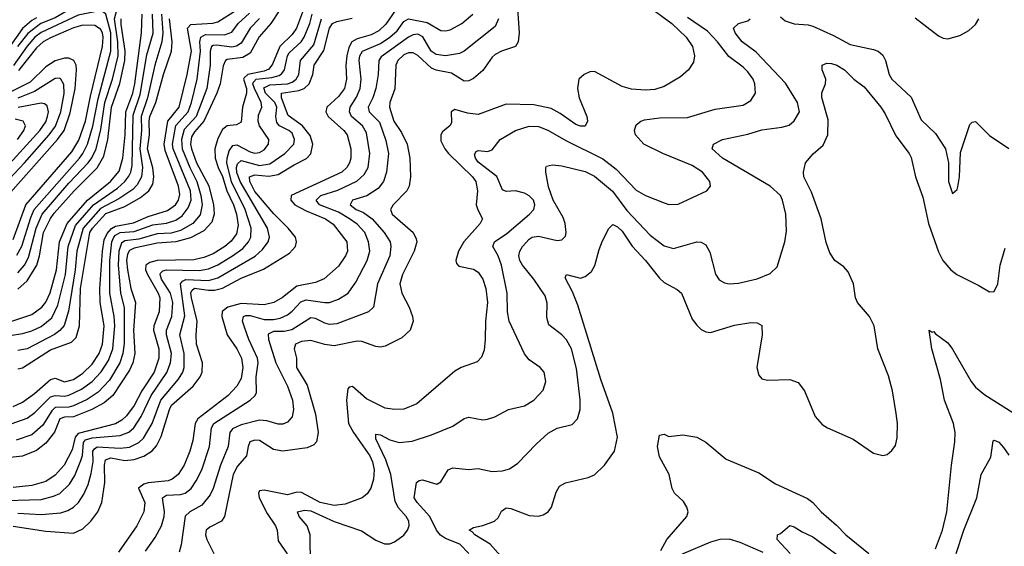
# Model space of a CAD drawing. Header units: inches. Extents: x 884549 to 1028252, y 526810 to 653624.
# Tile 282 of 656: x 923858 to 928093, y 606621 to 608886. Entities that reach past the tile are written whole.
import ezdxf

# ---------------------------------------------------------------- set-up
doc = ezdxf.new("R2010")
doc.units = ezdxf.units.IN
doc.header["$MEASUREMENT"] = 0
doc.layers.add('A9620', color=7, linetype='Continuous')

msp = doc.modelspace()

# ---------------------------------------------------------------- linework, layer by layer
at = {"layer": 'A9620', "color": 5}
for points, elevation in [([(923850, 607796.7), (923878, 607830), (923896.3, 607863.7), (923929.4, 607990), (923955.1, 608050), (924070, 608182.5), (924153.2, 608270), (924168.8, 608291.2), (924187.2, 608330), (924206.4, 608413.6), (924224.7, 608530), (924257.8, 608630), (924281.1, 608730), (924280.8, 608790), (924266.3, 608890), (924287.1, 608970), (924288.1, 608990), (924270, 608999.7), (924205.2, 608974.8), (924090, 608939.4), (924010, 608894.1), (923949.1, 608870), (923892.9, 608827.1), (923847.9, 608770)], 2740), ([(925010, 608979.4), (924937.9, 608870), (924887.4, 608812.6), (924850, 608741.4), (924817.1, 608722.9), (924750, 608714.5), (924742.9, 608710), (924733.2, 608686.8), (924720.4, 608610), (924706.2, 608570), (924650.2, 608450), (924610, 608404.1), (924597.3, 608382.7), (924593.3, 608350), (924597.5, 608330), (924618.5, 608270), (924671.3, 608171.3), (924691.3, 608090), (924694.3, 608050), (924684.5, 608015.5), (924650, 607977.7), (924592.8, 607947.2), (924530, 607930), (924450, 607924.5), (924350, 607902.9), (924330, 607893.6), (924321.8, 607878.2), (924317.5, 607850), (924321, 607810), (924336.5, 607730), (924355.4, 607670), (924347.1, 607550), (924353.5, 607450), (924344.2, 607410), (924330, 607378.5), (924258.2, 607270), (924221.4, 607238.6), (924168.8, 607210), (924090, 607177.8), (924050, 607176.2), (924030.5, 607169.5), (924007.9, 607112.1), (923970, 607065.3), (923930, 607032.8), (923870, 607008.7), (923750, 606995.4)], 2520), ([(925996.7, 608976.7), (926006.7, 608830), (926002.5, 608790), (925990.8, 608770), (925930, 608750.1), (925903.4, 608736.6), (925890, 608724.3), (925850, 608667.5), (925810, 608633.6), (925790, 608623), (925770, 608621.9), (925716, 608656), (925650, 608668.3), (925630, 608677), (925570, 608731.5), (925550, 608742.7), (925530, 608742.8), (925510, 608734.9), (925483.9, 608710), (925475.8, 608690), (925472.1, 608587.9), (925449.9, 608530), (925448.9, 608510), (925467, 608450), (925500.9, 608400.9), (925524.4, 608350), (925536.1, 608290), (925539.6, 608210), (925532.9, 608170), (925523, 608150), (925464.2, 608090), (925452.4, 608070), (925459.8, 608050), (925551, 607971), (925563.9, 607943.9), (925566, 607930), (925554.9, 607890), (925504.5, 607790), (925493.4, 607750), (925501, 607710), (925533.3, 607650), (925548.2, 607610), (925550.6, 607589.4), (925537.8, 607550), (925501.9, 607518.1), (925430, 607482.5), (925410, 607477.8), (925390, 607479.8), (925330, 607501.9), (925310, 607503.3), (925210, 607483.7), (925170, 607488.8), (925110, 607506.6), (925070, 607501.6), (925043.8, 607490), (925038.1, 607470), (925049.2, 607430), (925048.7, 607390), (925093.9, 607313.9), (925130.8, 607189.2), (925141.2, 607110), (925134.6, 607070), (925123.1, 607056.9), (925094.9, 607045.1), (924990, 607030.1), (924950, 607037.7), (924890, 607076.2), (924870, 607077.8), (924848.6, 607070), (924840.1, 607050), (924834, 607010), (924794.2, 606965.8), (924775.8, 606930), (924738.6, 606750), (924725.3, 606730), (924676.1, 606703.9), (924660.2, 606690), (924656.6, 606670), (924662.3, 606650), (924693.7, 606590)], 2320), ([(926550, 608952.4), (926662.5, 608870), (926724.4, 608810), (926751.3, 608770), (926760.3, 608730), (926756.9, 608703.1), (926735.4, 608670), (926699.9, 608640.1), (926630, 608598.4), (926590, 608585.9), (926550, 608582.6), (926490, 608586.7), (926450, 608598.1), (926330, 608663.1), (926310, 608662), (926286, 608650), (926263.5, 608630), (926257.1, 608590), (926264.1, 608550), (926297, 608470), (926300.7, 608450), (926290, 608428.4), (926270, 608428.3), (926250, 608435.3), (926182.4, 608482.4), (926143.7, 608503.7), (926070, 608520.1), (925950, 608521.9), (925830, 608478.2), (925783.7, 608483.7), (925730, 608499.1), (925713.3, 608490), (925715.8, 608444.2), (925709.9, 608430.1), (925676, 608404), (925669.1, 608390), (925670, 608364.5), (925686.6, 608330), (925702.4, 608310), (925805, 608210), (925819.5, 608190), (925827.6, 608150), (925822, 608090), (925828, 608068), (925848.4, 608030), (925839.2, 608010), (925769, 607931), (925745.8, 607890), (925733.8, 607850), (925736.9, 607836.9), (925746.2, 607826.2), (925810, 607812.6), (925830, 607799.4), (925849.5, 607769.5), (925862.5, 607730), (925870.3, 607670), (925860.9, 607590), (925860.7, 607510), (925855.5, 607464.5), (925844.7, 607435.3), (925826.1, 607413.9), (925757.6, 607390), (925730, 607375), (925566.3, 607233.7), (925510, 607211.4), (925470, 607209), (925430, 607215.1), (925350, 607255.1), (925290, 607308.7), (925275, 607305), (925270, 607298.4), (925263.3, 607250), (925271.6, 607150), (925293.7, 607110), (925364.5, 607010), (925375.1, 606984.9), (925382, 606950), (925379.6, 606910), (925368.9, 606871.1), (925353.3, 606846.7), (925330.4, 606829.6), (925257.7, 606802.3), (925210, 606796.6), (925150, 606809.8), (925070, 606853.2), (925050, 606854.3), (925010, 606842.8), (924910, 606862.9), (924890, 606859.3), (924885.7, 606850), (924887.8, 606830), (924922.9, 606762.9), (924957.9, 606710), (924964.8, 606690), (924970, 606645.1), (925008.6, 606588.6)], 2280), ([(923709.8, 607510.2), (923870, 607536.3), (923910, 607548.4), (923950, 607567), (923996.2, 607603.8), (924022, 607658), (924054.7, 607790), (924066.8, 607910), (924098.5, 608001.5), (924175.2, 608090), (924278.5, 608161.5), (924310.4, 608189.6), (924327.3, 608212.7), (924335.6, 608230), (924341.1, 608258.9), (924345.4, 608474.6), (924375.9, 608564.1), (924404.6, 608735.4), (924431.6, 608828.4), (924428.7, 608910)], 2660), ([(923750, 606816.2), (923950, 606822.1), (924003.6, 606836.4), (924030, 606848.7), (924071.5, 606888.5), (924094.7, 606925.3), (924121.2, 606990), (924127.7, 607012.3), (924131.9, 607068.1), (924141.6, 607078.4), (924170, 607087.3), (924290, 607097.2), (924327.4, 607112.6), (924349.5, 607130.5), (924381.1, 607178.9), (924423.9, 607270), (924491.3, 607368.7), (924506.9, 607410), (924510.8, 607450), (924489.7, 607530), (924488.9, 607550), (924512.3, 607610), (924516.2, 607670), (924506.9, 607710), (924468.6, 607770), (924461.5, 607790), (924463.9, 607796.1), (924473.7, 607806.3), (924489.4, 607810.6), (924630, 607807.2), (924670, 607814.7), (924710, 607832.1), (924774, 607870), (924817.7, 607902.3), (924842.7, 607930), (924852.5, 607950), (924853.7, 607990), (924828, 608070), (924768.7, 608188.7), (924749.5, 608270), (924749.9, 608290), (924758.4, 608321.6), (924775.4, 608344.6), (924792.1, 608347.9), (924850, 608317.2), (924870, 608312.4), (924890, 608315.3), (924910, 608326.8), (924927.7, 608350), (924929.4, 608370), (924889.7, 608429.7), (924883.3, 608450), (924884.8, 608475.2), (924899.9, 608510), (924897.3, 608530), (924868, 608590), (924861.3, 608610), (924863.4, 608616.6), (924874.9, 608630), (924942.7, 608637.3), (924973.7, 608646.3), (924985.6, 608654.4), (924997.1, 608670), (925010.2, 608729.8), (925017.3, 608742.7), (925068.5, 608790), (925080.9, 608810), (925105.7, 608870), (925116.2, 608910)], 2460), ([(923770.6, 607130.6), (923890, 607172.9), (923923, 607197), (923990, 607264.1), (924010, 607269.1), (924050, 607266.9), (924070, 607271.2), (924123.7, 607296.3), (924169.8, 607330.2), (924208.5, 607371.5), (924239.4, 607420.6), (924258.4, 607470), (924266.7, 607570), (924264, 607610), (924245.9, 607710), (924246, 607850), (924254.7, 607930), (924262.8, 607950), (924270, 607959.4), (924290, 607971.3), (924350, 607974.5), (924430, 608003), (924490, 608011.5), (924530, 608023.1), (924557.4, 608042.6), (924583.3, 608076.7), (924595.2, 608110), (924592, 608150), (924518.3, 608330), (924515.5, 608350), (924529.7, 608430.3), (924583, 608490), (924597.2, 608530), (924621.4, 608630), (924635.5, 608750), (924633.4, 608790), (924636.8, 608810), (924657.5, 608822.5), (924739.2, 608820.8), (924770, 608832), (924797.1, 608870), (924845.8, 608914.2)], 2560), ([(923790, 607578.1), (923910, 607618.6), (923953.2, 607650), (923970, 607671.2), (923989, 607711), (924016.8, 607810), (924029.2, 607930), (924062.7, 608010), (924150.2, 608109.8), (924247.9, 608190), (924285.4, 608234.6), (924301.9, 608290), (924311.7, 608390), (924313.8, 608490), (924344.2, 608570), (924353.1, 608610), (924381.7, 608830), (924385.4, 608910)], 2680), ([(925078.7, 608930), (925049.1, 608850), (925030, 608822.8), (924976.9, 608770), (924945.9, 608694.1), (924930, 608673.6), (924910, 608663.8), (924839.2, 608650), (924824.1, 608635.9), (924821.3, 608630), (924833.1, 608590), (924834.1, 608570), (924815.8, 608510), (924810, 608445.3), (924790, 608434.3), (924750, 608429.6), (924730, 608413.3), (924710, 608374.3), (924698, 608330), (924698.8, 608290), (924711.5, 608250), (924730.8, 608210.8), (924748.4, 608150), (924777.6, 608090), (924790.8, 608050), (924797.2, 608002.8), (924790, 607964.6), (924767.1, 607932.9), (924740.8, 607910), (924690, 607879.6), (924650, 607862.7), (924607, 607853), (924450, 607850.2), (924417.7, 607842.3), (924400.8, 607830), (924399.6, 607810), (924407.5, 607790), (924453.8, 607710), (924460.1, 607690), (924457.9, 607630), (924435.2, 607570), (924433.8, 607550), (924457.1, 607470), (924457.1, 607430), (924435.8, 607370), (924383.1, 607290), (924350, 607226.8), (924317.7, 607182.3), (924297, 607163), (924270, 607147.3), (924110, 607106), (924095.9, 607090), (924083.6, 607036.4), (924049.7, 606970.3), (924010, 606926.5), (923970, 606900.1), (923910, 606883.3), (923830, 606874.8)], 2480), ([(923830, 607222.7), (923870, 607241.2), (923921.1, 607278.9), (923990, 607339), (924010, 607344.7), (924050, 607328.7), (924090, 607339), (924130, 607365.5), (924170, 607404.2), (924199.8, 607450), (924214.5, 607490), (924221.7, 607570), (924204.5, 607670), (924202, 607730), (924213.8, 607890), (924221.5, 607938.5), (924233.9, 607966.2), (924252.7, 607987.3), (924270, 607998), (924347.9, 608012.1), (924410, 608039.4), (924494.4, 608065.6), (924528.2, 608090), (924540.4, 608110), (924546.1, 608133.9), (924541.3, 608170), (924483.1, 608323.1), (924479.6, 608350), (924495.7, 608450), (924544.4, 608510), (924579, 608650), (924596.5, 608750), (924580.4, 608850), (924594.6, 608865.4), (924688.6, 608871.4), (924710, 608876.9), (924791.6, 608928.4)], 2580), ([(923846.2, 607873.8), (923867.5, 607912.5), (923905.3, 608034.7), (923920.7, 608070), (924115.6, 608290), (924130.2, 608310), (924149.3, 608350.7), (924172.7, 608427.3), (924194.9, 608545.1), (924250, 608750.2), (924250.5, 608830), (924228, 608910), (924218.7, 608918.7), (924203.3, 608923.3), (924110, 608905.7), (923950, 608831.2), (923923.6, 608810), (923890, 608772.3), (923831.6, 608688.4)], 2760), ([(924467.5, 608910), (924473.5, 608830), (924470, 608790), (924438.9, 608690), (924407.8, 608550), (924380, 608470), (924381.7, 608410), (924374.5, 608330), (924386, 608250), (924381.9, 608210), (924363.9, 608176.1), (924344.1, 608155.9), (924284.1, 608115.8), (924205.4, 608074.6), (924131.1, 607990), (924104.2, 607890), (924096.1, 607810), (924067.3, 607632.7), (924049.5, 607570.5), (924031.3, 607548.7), (924007.4, 607532.6), (923890, 607470.8), (923850, 607462.7)], 2640), ([(925473.9, 608926.1), (925433.3, 608866.7), (925402.2, 608837.8), (925370, 608820.7), (925310, 608803.6), (925286.7, 608790), (925273.5, 608766.5), (925265.3, 608730), (925260.4, 608690), (925263.2, 608630), (925254.8, 608590), (925230, 608555.1), (925179.1, 608510), (925175.4, 608490), (925185.5, 608470), (925252.1, 608410), (925266.3, 608390), (925282.3, 608330), (925282.3, 608290), (925276.3, 608270), (925264.8, 608250), (925243.8, 608230), (925026.1, 608130), (925024.7, 608110), (925041, 608090), (925090, 608063.6), (925173.3, 608030), (925206.8, 608006.8), (925264.7, 607930), (925267.5, 607890), (925259.9, 607870), (925230, 607825.7), (925168.1, 607771.9), (925130, 607755.9), (925050, 607739.3), (924989.1, 607690.9), (924950.5, 607669.5), (924910, 607659.5), (924810, 607664.7), (924753.9, 607650), (924729, 607631), (924728.1, 607610), (924751.1, 607530), (924791.8, 607470), (924812.5, 607430), (924818.2, 607390), (924810, 607342.2), (924791.4, 607310), (924754.6, 607270), (924623.5, 607170), (924612.6, 607150), (924603.3, 607076.7), (924589.9, 607030), (924565.3, 606970), (924540.2, 606930), (924514.5, 606910), (924496.8, 606903.2), (924410, 606894.1), (924391.5, 606888.5), (924368.5, 606871.5), (924395.7, 606810), (924391.8, 606770), (924362, 606710), (924283.3, 606596.7)], 2380), ([(924399.6, 606600.4), (924440.2, 606659.8), (924467.4, 606710), (924480.1, 606750), (924481.1, 606770), (924471.6, 606830), (924490, 606841.5), (924550, 606844.2), (924570, 606850.1), (924595.5, 606870), (924617.7, 606902.3), (924641.3, 606950), (924674.4, 607050), (924682.8, 607130), (924693, 607150), (924849.1, 607250), (924870.6, 607270), (924876.9, 607283.1), (924875.6, 607350), (924883.5, 607410), (924880.2, 607430), (924843.2, 607510), (924824.3, 607564.3), (924816.3, 607590), (924821, 607610), (924830, 607614.1), (924850, 607613.3), (924910, 607596.4), (924950, 607596.4), (924977.9, 607602.1), (925010, 607616.9), (925030, 607632), (925067.5, 607672.5), (925090, 607681.8), (925170.8, 607669.2), (925190, 607670.1), (925230, 607683.3), (925270.6, 607710), (925303.4, 607756.6), (925352.7, 607850), (925364.6, 607890), (925358.5, 607930), (925343, 607970), (925310, 608007), (925276.4, 608030), (925230, 608057.5), (925148, 608090), (925133, 608110), (925153.3, 608130), (925226.9, 608153.1), (925308.5, 608191.5), (925340.1, 608219.9), (925357, 608250), (925363.8, 608310), (925350, 608399.2), (925332.2, 608430), (925284.7, 608470), (925276.7, 608490), (925280.1, 608510), (925307.4, 608552.6), (925323.1, 608590), (925327.3, 608630), (925318.3, 608710), (925320.7, 608730), (925331.9, 608750), (925410, 608783.9), (925449.5, 608810), (925482.3, 608837.7), (925510, 608877.5), (925530, 608889.7), (925610, 608873.4), (925670, 608839.8), (925690, 608837.6), (925710, 608842.8), (925759.8, 608870), (925806.6, 608910)], 2360), ([(923930, 608894.2), (923910, 608882), (923870, 608848.1), (923787.7, 608732.3)], 2720), ([(923830, 606707.7), (923970, 606686.1), (924090, 606678.2), (924130, 606696.4), (924164.1, 606730), (924194, 606770), (924211.3, 606810), (924224.8, 606895.2), (924222.8, 606970), (924227.2, 606992.8), (924250, 607001.4), (924310, 606990.8), (924350, 606993.9), (924391.8, 607008.2), (924427.9, 607032.1), (924446.2, 607053.8), (924466.6, 607093.4), (924501.8, 607210), (924511.2, 607228.8), (924604.2, 607310), (924634.2, 607350), (924642.4, 607370), (924644.3, 607410), (924618.4, 607490), (924616.8, 607530), (924621.9, 607590), (924596.9, 607690), (924594.1, 607710), (924599, 607721), (924610, 607731.4), (924670, 607722.2), (924696.6, 607723.4), (924730, 607731.9), (924810, 607774.1), (924906.5, 607813.5), (925017.9, 607882.1), (925045, 607910), (925049.2, 607930), (925044.1, 607950), (925013.1, 607990), (924950.8, 608050.8), (924870, 608147.1), (924847.8, 608190), (924847.1, 608210), (924870, 608218.2), (924930, 608212.8), (924970, 608220.2), (925038, 608262), (925091.5, 608288.5), (925110.7, 608309.3), (925119.6, 608350), (925107.9, 608387.9), (925073.8, 608430), (925013.4, 608473.4), (924984.3, 608550), (924983.9, 608570), (925059.2, 608580.8), (925081, 608590), (925102.5, 608610), (925118.3, 608650), (925124.8, 608690), (925166.5, 608753.5), (925190.4, 608849.6), (925202.9, 608870), (925221.6, 608878.4), (925287.9, 608892.1)], 2420), ([(924889.4, 608890.6), (924849.6, 608850), (924810, 608785.5), (924790, 608772.3), (924770, 608767), (924704.2, 608775.8), (924690, 608775.5), (924683, 608770), (924676.8, 608750), (924676.9, 608690), (924663, 608590), (924617.5, 608470), (924565.8, 608414.2), (924554.2, 608370), (924557, 608330), (924589.4, 608250), (924620.3, 608190), (924637.6, 608130), (924643.4, 608090), (924633.9, 608046.1), (924602.8, 608010), (924550, 607979.6), (924510, 607968.1), (924450, 607965), (924370, 607941.9), (924310, 607935.1), (924295.8, 607924.2), (924284.9, 607890), (924282, 607830), (924291.3, 607711.3), (924307.3, 607647.3), (924307.2, 607492.8), (924301.7, 607450), (924289.4, 607410), (924244.1, 607335.9), (924195.3, 607284.7), (924148, 607252), (924090, 607225.4), (924070, 607219.8), (924010, 607217.5), (923995.7, 607204.3), (923958, 607142), (923910, 607100.7), (923842.7, 607077.3)], 2540), ([(923850, 606763.5), (923950, 606757.4), (924034.3, 606765.7), (924065.1, 606774.9), (924090, 606789.5), (924110.2, 606809.8), (924134.3, 606845.7), (924152.4, 606887.6), (924165, 606935), (924173.9, 606986.1), (924172.6, 607030), (924179.2, 607040.8), (924191.1, 607048.9), (924290, 607043.9), (924330, 607048), (924370, 607067.6), (924390, 607086.1), (924427.2, 607150), (924465.6, 607250), (924540.7, 607339.3), (924559.2, 607370), (924565.6, 607390), (924565.7, 607450), (924547.3, 607530), (924568.3, 607611.7), (924549.7, 607750.3), (924558.5, 607761.5), (924572.1, 607767.9), (924670, 607764.7), (924710, 607776.3), (924870.6, 607869.4), (924902.6, 607897.4), (924926.6, 607930), (924932.3, 607950), (924923.4, 607990), (924806.3, 608190), (924791.9, 608228.1), (924790.5, 608249.5), (924794.7, 608265.3), (924810, 608279.7), (924890, 608258.9), (924933.8, 608266.2), (924999.1, 608310), (925037.5, 608350), (925039.7, 608370), (925030, 608397.5), (925015.4, 608410), (924975.7, 608430), (924963.9, 608443.9), (924960.1, 608470), (924964, 608510), (924955.8, 608530), (924915.3, 608570), (924907.4, 608592.6), (924933.7, 608606.3), (925010, 608610.5), (925030, 608616.7), (925047.9, 608630), (925058.1, 608650), (925065.8, 608710), (925122.7, 608777.3), (925156.5, 608890)], 2440), ([(923850, 607727.7), (923890, 607762.7), (923931.1, 607830), (923943.2, 607870), (923961, 607970), (923989.8, 608030.2), (924006.1, 608053.9), (924092.5, 608150), (924190.9, 608249.1), (924220.5, 608299.5), (924237.2, 608370), (924252.7, 608510), (924288.7, 608611.3), (924310.3, 608710), (924311.9, 608751.9), (924294.2, 608865.8), (924294.7, 608890)], 2720), ([(923850, 607384.1), (923870, 607388.6), (923990, 607465.5), (924081.4, 607498.6), (924100.2, 607519.8), (924115.1, 607570), (924119.1, 607730), (924159.2, 607970), (924170.6, 607990), (924227.8, 608052.2), (924310, 608083.1), (924378.3, 608121.7), (924414, 608150), (924430, 608179.2), (924434.5, 608210), (924431, 608249), (924408.1, 608330), (924416.5, 608390), (924415.3, 608450), (924417.9, 608470), (924443.6, 608530), (924476.3, 608650), (924510.4, 608750), (924514.4, 608790), (924503, 608890)], 2620), ([(925917.6, 608890), (925903.3, 608856.7), (925770, 608750.1), (925750, 608740.7), (925690, 608729.7), (925650, 608735.8), (925628.2, 608750), (925592.2, 608812.2), (925570, 608823), (925550, 608820.2), (925530, 608810.7), (925413.3, 608726.7), (925402.4, 608710), (925400.3, 608650), (925389.9, 608590), (925376.9, 608550), (925357.3, 608510), (925361.1, 608490), (925405.7, 608445.7), (925433, 608367), (925444.5, 608310), (925436.4, 608230), (925422.5, 608190), (925399.8, 608160.2), (925351.2, 608128.8), (925289.9, 608110), (925279.6, 608090), (925305.4, 608070), (925337, 608057), (925374.1, 608030), (925425.4, 607970), (925450.9, 607930), (925454.7, 607910), (925449.9, 607870), (925396.7, 607750), (925379.3, 607650), (925358.7, 607630), (925221.6, 607578.4), (925190, 607574.5), (925170, 607580.1), (925130, 607601.1), (925110, 607604), (925028.1, 607551.9), (924995.4, 607544.6), (924950, 607544.5), (924926.5, 607533.5), (924927.7, 607510), (924960.3, 607410), (925009.9, 607310), (925031.9, 607250), (925036.4, 607210), (925030, 607178.7), (925010, 607155), (924990, 607146.7), (924970, 607146.3), (924920.7, 607160.7), (924890, 607164.2), (924810, 607143.6), (924773.4, 607126.6), (924762.4, 607110), (924755.2, 607050), (924721.4, 606970), (924690, 606870.2), (924676.9, 606843.1), (924642.1, 606797.9), (924590.3, 606769.7), (924569.4, 606750.6), (924552.5, 606627.5), (924543.9, 606596.1)], 2340), ([(925110.9, 606410), (925106.9, 606670), (925094.5, 606710), (925060.8, 606750), (925053.3, 606770), (925083.5, 606776.5), (925110, 606773.2), (925210, 606727.9), (925327.8, 606687.8), (925390, 606647.9), (925427.7, 606632.3), (925450, 606631.8), (925470, 606641.1), (925510, 606668.9), (925526, 606690), (925532.7, 606710), (925531.6, 606730), (925520.8, 606750), (925486.7, 606786.7), (925473.4, 606813.4), (925453.8, 606930), (925432.6, 606992.6), (925390, 607083.6), (925390, 607102.8), (925410, 607101.3), (925450, 607079), (925490, 607067.8), (925546.6, 607073.4), (925630, 607100.7), (925721.5, 607138.5), (925770, 607170.3), (925790, 607176.1), (925850, 607165.8), (925870, 607167.6), (925901.6, 607178.4), (925961.2, 607210), (926030, 607226), (926070, 607250.2), (926110, 607292.7), (926121.2, 607330), (926114.2, 607370), (926097.4, 607390), (926050, 607423.5), (926029, 607449), (925963.4, 607590), (925955.7, 607630), (925954.9, 607710), (925930.3, 607830.3), (925916.4, 607870), (925893.4, 607910), (925900.2, 607930), (925952.9, 607967.1), (926051.2, 608050), (926069.2, 608070), (926074.4, 608090), (926068, 608110), (926050, 608128), (926030, 608139.2), (925990, 608150.5), (925950, 608146.5), (925934.3, 608154.3), (925911, 608211), (925830, 608272.9), (925818.3, 608290), (925814.3, 608305.7), (925821.3, 608318.7), (925830, 608323.8), (925870, 608319.7), (925890, 608326.5), (925925.4, 608370), (925991.3, 608410), (926050, 608427.7), (926090, 608427), (926130, 608411.2), (926206.9, 608366.9), (926367, 608287), (926423.6, 608243.6), (926510, 608153.2), (926550, 608130.2), (926630, 608097.8), (926650, 608091.3), (926690, 608092.6), (926814, 608150), (926829.7, 608170), (926826, 608190), (926794.4, 608230), (926750, 608258.6), (926624.4, 608310), (926542, 608350), (926506.6, 608390), (926502.4, 608410), (926510, 608433), (926529.4, 608450), (926545.5, 608454.5), (926610, 608463.5), (926730, 608465.5), (926850, 608501.7), (926970, 608518.2), (927002.3, 608537.7), (927023.5, 608570), (927020.6, 608610), (927013.3, 608630), (926990, 608662), (926970, 608681.8), (926907.8, 608727.8), (926859.7, 608790), (926816.5, 608836.5), (926730, 608894.7)], 2260), ([(925790.5, 606590), (925751.2, 606630), (925690, 606655.2), (925668.7, 606668.7), (925650.5, 606690.5), (925622.2, 606750), (925567.2, 606810), (925555.4, 606830), (925564.8, 606895.2), (925575.7, 606904.3), (925590, 606906.7), (925652.2, 606887.8), (925670, 606898), (925700.5, 606950), (925721, 606959), (925788, 606952), (925830, 606955.2), (925890, 606943.2), (925934.1, 606945.9), (925965.5, 606954.5), (926000.6, 606979.4), (926078.9, 607061.1), (926131.8, 607108.2), (926170, 607129.4), (926234.5, 607145.5), (926257.3, 607170), (926268.1, 607210), (926268.2, 607251.8), (926253.6, 607386.4), (926231.5, 607470), (926210, 607508.7), (926190.4, 607530.4), (926133.9, 607573.9), (926125.1, 607605.1), (926127.2, 607667.2), (926118.5, 607698.5), (926069.8, 607770), (926020.5, 607830), (926009.6, 607849.6), (926005.7, 607870), (926008.9, 607890), (926021.4, 607910), (926050, 607942.2), (926063, 607950), (926090, 607954.4), (926170, 607937), (926190, 607939.2), (926205.6, 607954.4), (926209.2, 607970.8), (926204.5, 608010), (926195.1, 608035.1), (926152.8, 608110), (926132.8, 608167.2), (926121, 608230), (926120.5, 608250), (926124.5, 608255.5), (926150, 608261.8), (926190, 608257.4), (926290, 608232.3), (926330, 608212.9), (926407.9, 608147.9), (926470, 608065.4), (926570, 607959.7), (926630, 607912.9), (926670, 607901.6), (926770, 607930.2), (926790, 607929), (926810, 607918), (926826.2, 607886.2), (926851, 607791), (926867.2, 607767.2), (926890, 607754), (926910, 607750.2), (926950, 607752.4), (927030, 607771.1), (927085.4, 607794.6), (927116.3, 607823.7), (927148.7, 607930), (927156.6, 607976.6), (927154.1, 608050), (927139.8, 608110), (927130.7, 608130), (927086.2, 608170), (926880.4, 608290), (926836.9, 608330), (926842, 608350), (926880.9, 608370), (926990, 608393.9), (927050, 608412.7), (927136.2, 608423.8), (927167.9, 608432.1), (927189.2, 608450.8), (927211.8, 608490), (927203.4, 608530), (927152.5, 608612.5), (927025.9, 608745.9), (926965.7, 608790), (926935, 608830), (926928.9, 608850), (926949.7, 608870), (926990, 608880.2), (927000.3, 608890)], 2240), ([(927130, 608897.6), (927150, 608881), (927190, 608867.7), (927250, 608863.3), (927270, 608857.5), (927358, 608818), (927430, 608779.5), (927530, 608757.7), (927550, 608750.2), (927570, 608733.8), (927582, 608710), (927597.6, 608650), (927609.4, 608630), (927692.2, 608552.2), (927735.4, 608455.4), (927796.9, 608396.9), (927840.3, 608330), (927853.4, 608270), (927852.7, 608190), (927870, 608138.8), (927890, 608156), (927893.4, 608166.6), (927900.5, 608210), (927905.4, 608314.6), (927935.8, 608410), (927945.6, 608434.4), (927955.3, 608444.7), (927970, 608448.4), (928030, 608387.7), (928112.6, 608332.6)], 2240), ([(927710, 608894), (927810, 608816.5), (927830, 608806.5), (927850, 608803.6), (927902.6, 608817.4), (927940, 608840), (927970, 608864.6), (927983.7, 608890)], 2260), ([(923830, 607941.2), (923884.1, 608090), (924082.7, 608317.3), (924112.8, 608367.2), (924141.7, 608450), (924163, 608557), (924214.8, 608770), (924217.7, 608810), (924214, 608830), (924205.3, 608845.3), (924180.8, 608860.8), (924130, 608861.6), (924090, 608851.2), (923990, 608808.3), (923959.4, 608790), (923930, 608764.6), (923853, 608667)], 2780), ([(923807.6, 608130), (924020.6, 608370), (924048.6, 608410), (924074.8, 608485.2), (924096, 608590), (924103, 608670), (924100.7, 608690), (924090.9, 608710.9), (924070, 608719.7), (924050, 608719.8), (924010, 608709), (923970, 608683.8), (923903.1, 608616.9), (923822.4, 608577.6)], 2820), ([(925970.5, 606530), (925881.8, 606630), (925815.1, 606670), (925803.8, 606683.8), (925791.6, 606690), (925810, 606702.3), (925850, 606711.1), (925900.7, 606730), (925916.4, 606743.6), (925930, 606773), (925950, 606786.3), (925970, 606784.2), (926050, 606753.6), (926089.1, 606750.9), (926110, 606755.9), (926130.5, 606769.5), (926145.8, 606790), (926165.6, 606854.4), (926179.8, 606880.2), (926205.4, 606894.6), (926303, 606917), (926330, 606929.2), (926373.3, 606970), (926417.2, 607030), (926429.8, 607090.2), (926410, 607193.6), (926358.1, 607338.1), (926258.7, 607658.7), (926235.8, 607715.8), (926204.8, 607775.2), (926210, 607790.2), (926270, 607774.9), (926290, 607781.5), (926317.2, 607802.8), (926331.9, 607828.1), (926350, 607897.3), (926365.2, 607934.8), (926391.8, 607988.2), (926410, 608005.3), (926430, 607995.6), (926450, 607976.3), (926492.3, 607912.3), (926550.1, 607850), (926610, 607774), (926630, 607756), (926686.2, 607726.2), (926704.6, 607710), (926750, 607598.7), (926770, 607571.5), (926790, 607553.8), (926810, 607543.2), (926830, 607541.3), (926932.4, 607572.4), (927003.6, 607583.6), (927030, 607581.7), (927050, 607570.4), (927051.3, 607531.3), (927029.3, 607390), (927037.2, 607357.2), (927050, 607341.1), (927075.1, 607335.1), (927170, 607338.2), (927206.2, 607326.2), (927233.8, 607290), (927280, 607180), (927310, 607144.4), (927332.7, 607130), (927442.6, 607082.6), (927530, 607021.7), (927570, 607012), (927590, 607016.4), (927610, 607032.7), (927624.7, 607055.3), (927632.2, 607087.8), (927633.3, 607150), (927628.2, 607191.8), (927611.9, 607290), (927595, 607355), (927549.2, 607470), (927533.2, 607570), (927514, 607610), (927461.6, 607670), (927453.2, 607690), (927445, 607750), (927421.4, 607801.4), (927402.7, 607822.7), (927364.8, 607850), (927343, 607883), (927327.3, 607927.3), (927306, 608030), (927264.3, 608144.3), (927231.1, 608210), (927229.7, 608230.3), (927238, 608270), (927270.8, 608309.2), (927313.9, 608346.1), (927334.7, 608390), (927335, 608455), (927309, 608551), (927308.2, 608571.8), (927324.2, 608610), (927326, 608630), (927309.6, 608670), (927309.7, 608690.3), (927330, 608699.5), (927350, 608697.3), (927372.4, 608690), (927405.3, 608670), (927446, 608630), (927490, 608596.8), (927562.1, 608510), (927580.8, 608480.8), (927626.2, 608386.2), (927684, 608310), (927692.6, 608292.6), (927711.2, 608210), (927742.1, 608122.1), (927766.9, 608010), (927810, 607887), (927828.7, 607850), (927863.5, 607810), (927889, 607790), (927983.4, 607743.4), (928030, 607714.9), (928050, 607717.3), (928065.1, 607750), (928075.6, 607830), (928096.9, 607903.1)], 2220), ([(923770, 608155.5), (923878, 608270), (923984.3, 608390), (924011.9, 608428.1), (924035.2, 608490), (924049, 608569), (924047.3, 608607.3), (924035.2, 608630), (924030, 608634.2), (924010, 608633.5), (923922.3, 608577.7), (923850, 608548.2)], 2840), ([(923756.2, 608203.8), (923945.1, 608410), (923970, 608447), (923978, 608470), (923981.2, 608490), (923975.9, 608515.9), (923964.6, 608524.6), (923950, 608526.9), (923851.9, 608508.1)], 2860), ([(923848.9, 608370), (923876.2, 608410), (923883.2, 608430), (923872.5, 608450), (923838.1, 608458.1)], 2880), ([(927796.7, 606610), (927827.1, 606690), (927846.6, 606770), (927865.4, 606970), (927880.1, 607070), (927881.7, 607110), (927875.2, 607150), (927835.8, 607250), (927818.7, 607338.7), (927782, 607470), (927770, 607551.3), (927782.8, 607542.8), (927790, 607544.9), (927795.9, 607535.9), (927850, 607495.9), (927870, 607469.1), (927951.1, 607330), (927970, 607306.2), (928010, 607272.8), (928130, 607197.3)], 2180), ([(926616.4, 606603.6), (926641.6, 606650), (926727.5, 606750), (926733.2, 606770), (926727.8, 606790), (926713.8, 606813.8), (926675.1, 606850), (926664, 606870), (926651.2, 606930), (926610, 607005.7), (926600.9, 607050), (926610, 607099.5), (926630, 607103.7), (926650, 607093.4), (926710, 607100.5), (926771, 607090), (926810, 607068.4), (926896.5, 606996.5), (927037.2, 606937.2), (927109.7, 606889.7), (927246.2, 606826.2), (927269.6, 606809.6), (927305, 606770), (927372, 606712), (927411, 606670), (927510.9, 606590.9)], 2180), ([(927886.7, 606590), (927919.5, 606690), (927974.4, 606830), (927993.5, 606930), (928034.9, 607005.1), (928044.9, 607075.1), (928050, 607078), (928070, 607068.7), (928090, 607046), (928113, 607013)], 2160), ([(927172.8, 606590), (927116.3, 606650), (927117.2, 606670), (927130, 606675.8), (927170, 606710.2), (927190, 606705.2), (927223.3, 606683.3), (927270, 606661.5), (927394.3, 606570)], 2160), ([(927055.3, 606595.3), (926957.1, 606637.1), (926910, 606651.8), (926870, 606650.3), (926830, 606639.4), (926707.2, 606587.2)], 2180)]:
    msp.add_lwpolyline(points, dxfattribs=dict(at, elevation=elevation))

doc.saveas('drawing.dxf')
